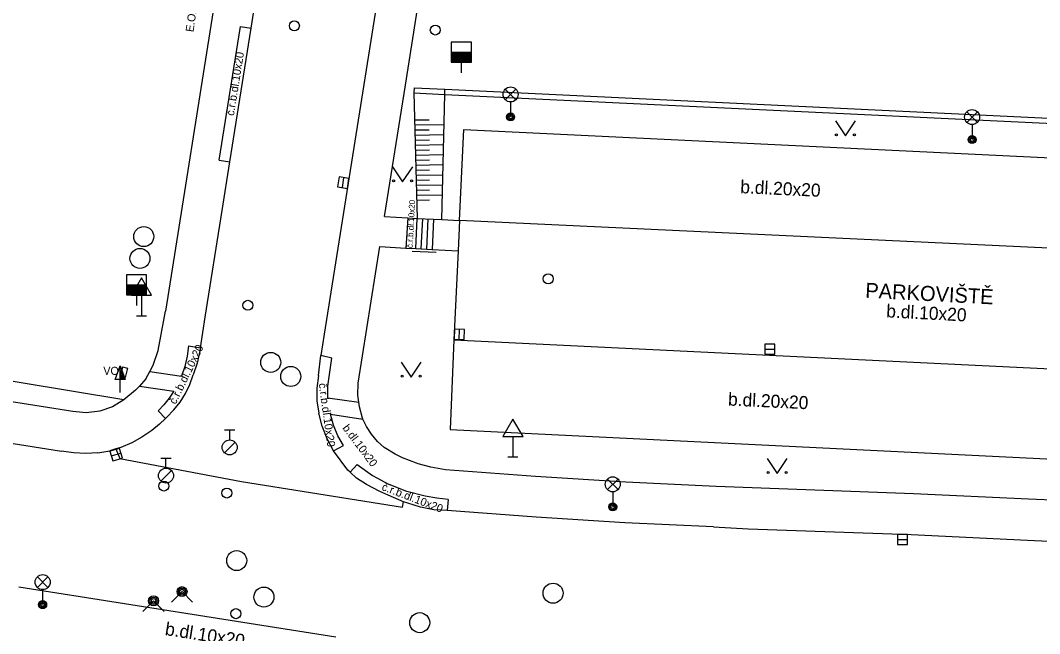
# Model space of a CAD drawing. Extents: x -598233 to -596890, y -1157848 to -1156431.
# Drawn here: x -597921 to -597870, y -1156811.2 to -1156780.6 of the extents above; entities that cross this region are included whole.
import ezdxf

# ---------------------------------------------------------------- set-up
doc = ezdxf.new("R2010")
doc.units = 0
for name, color, linetype in [('Level 10', 7, 'Continuous'), ('Level 11', 7, 'Continuous'), ('Level 14', 7, 'Continuous'), ('Level 15', 7, 'Continuous'), ('Level 24', 7, 'Continuous'), ('Level 25', 7, 'Continuous'), ('Level 27', 7, 'Continuous'), ('Level 28', 7, 'Continuous'), ('Level 31', 7, 'Continuous'), ('Level 33', 7, 'Continuous'), ('Level 34', 7, 'Continuous'), ('Level 36', 7, 'Continuous'), ('Level 40', 7, 'Continuous'), ('Level 41', 7, 'Continuous'), ('Level 7', 7, 'Continuous'), ('Level 9', 7, 'Continuous')]:
    doc.layers.add(name, color=color, linetype=linetype)

msp = doc.modelspace()

# ---------------------------------------------------------------- linework, layer by layer
at = {"layer": 'Level 10'}
for points in [[(-597899.67, -1156757.75), (-597901.06, -1156766.53), (-597902.15, -1156773.4), (-597905.78, -1156796.25)], [(-597910.87, -1156790.07), (-597910.49, -1156787.65), (-597909.43, -1156780.97), (-597909.02, -1156778.41)], [(-597899.02, -1156790.58), (-597898.8, -1156786.04), (-597868.44, -1156787.5)], [(-597911.72, -1156795.4), (-597910.87, -1156790.07)], [(-597899.02, -1156790.58), (-597899.09, -1156792.09)], [(-597899.09, -1156792.09), (-597899.31, -1156796.54), (-597899.49, -1156801)], [(-597911.96, -1156796.94), (-597911.72, -1156795.4)], [(-597905.78, -1156796.25), (-597905.94, -1156797.32)], [(-597911.96, -1156796.94), (-597912.12, -1156797.69), (-597912.32, -1156798.28)], [(-597906.07, -1156798.31), (-597905.94, -1156797.32)], [(-597913.29, -1156800.03), (-597912.98, -1156799.64), (-597912.71, -1156799.21), (-597912.49, -1156798.76), (-597912.32, -1156798.28)], [(-597906.07, -1156798.31), (-597906.14, -1156798.94), (-597906.14, -1156799.57), (-597906.05, -1156800.2)], [(-597913.29, -1156800.03), (-597913.64, -1156800.4), (-597913.7, -1156800.46), (-597914, -1156800.74), (-597914.39, -1156801.06)], [(-597929.82, -1156800.36), (-597918.9, -1156802.09)], [(-597905.31, -1156802.08), (-597905.63, -1156801.48), (-597905.88, -1156800.85), (-597906.05, -1156800.2)], [(-597914.39, -1156801.06), (-597914.88, -1156801.39), (-597915.39, -1156801.67), (-597915.93, -1156801.9), (-597916.18, -1156801.98), (-597916.49, -1156802.08)], [(-597899.49, -1156801), (-597869.03, -1156802.5)], [(-597917.09, -1156802.17), (-597917.69, -1156802.2), (-597918.3, -1156802.17), (-597918.9, -1156802.09)], [(-597917.09, -1156802.17), (-597916.49, -1156802.08)], [(-597903.67, -1156803.76), (-597904.16, -1156803.43), (-597904.49, -1156803.14), (-597904.6, -1156803.03), (-597905.31, -1156802.08)], [(-597901.61, -1156804.69), (-597901.81, -1156804.62), (-597902.31, -1156804.41), (-597903, -1156804.1), (-597903.67, -1156803.76)], [(-597899.63, -1156805.05), (-597900.3, -1156805.01), (-597900.97, -1156804.89), (-597901.61, -1156804.69)], [(-597886.33, -1156805.86), (-597890.77, -1156805.66), (-597895.2, -1156805.39), (-597899.63, -1156805.05)], [(-597886.33, -1156805.86), (-597884.61, -1156805.96)], [(-597884.61, -1156805.96), (-597876.46, -1156806.25)], [(-597876.46, -1156806.25), (-597870.66, -1156806.53)], [(-597870.66, -1156806.53), (-597861.1, -1156806.98)], [(-597921.03, -1156808.86), (-597905.19, -1156811.35)]]:
    msp.add_lwpolyline(points, dxfattribs=at)
at = {"layer": 'Level 11'}
for points in [[(-597902.77, -1156790.38), (-597901.72, -1156783.83), (-597899.35, -1156768.76)], [(-597911.15, -1156779.05), (-597913.7, -1156795.11)], [(-597911.02, -1156787.56), (-597909.96, -1156780.89)], [(-597909.96, -1156780.89), (-597909.43, -1156780.97)], [(-597901.3, -1156784.21), (-597899.76, -1156784.29), (-597868.32, -1156785.78)], [(-597911.02, -1156787.56), (-597910.49, -1156787.65)], [(-597902.77, -1156790.38), (-597901.61, -1156790.44), (-597901.13, -1156790.47), (-597900.32, -1156790.51), (-597899.91, -1156790.53), (-597899.02, -1156790.58)], [(-597901.61, -1156790.44), (-597901.7, -1156791.95)], [(-597901.2, -1156791.98), (-597901.13, -1156790.47)], [(-597900.93, -1156791.99), (-597900.86, -1156790.48)], [(-597900.65, -1156792.01), (-597900.58, -1156790.5)], [(-597900.32, -1156790.51), (-597900.38, -1156792.02)], [(-597868.52, -1156792.01), (-597899.02, -1156790.58)], [(-597904.08, -1156798.7), (-597903, -1156791.88)], [(-597903, -1156791.88), (-597901.7, -1156791.95), (-597901.2, -1156791.98), (-597900.38, -1156792.02), (-597899.09, -1156792.09)], [(-597914.07, -1156797.06), (-597913.7, -1156795.11)], [(-597899.31, -1156796.54), (-597868.8, -1156798.01)], [(-597914.45, -1156798.04), (-597914.32, -1156797.8), (-597914.07, -1156797.06)], [(-597912.56, -1156796.84), (-597912.62, -1156797.35), (-597912.74, -1156797.86), (-597912.91, -1156798.34)], [(-597912.56, -1156796.84), (-597911.96, -1156796.94)], [(-597905.39, -1156797.44), (-597905.94, -1156797.32)], [(-597905.59, -1156798.85), (-597905.39, -1156797.44)], [(-597914.68, -1156798.48), (-597914.49, -1156798.11), (-597914.45, -1156798.04)], [(-597918.34, -1156800.11), (-597929.54, -1156798.34)], [(-597914.68, -1156798.48), (-597915.01, -1156798.84), (-597915.21, -1156799.05), (-597915.78, -1156799.52)], [(-597914.49, -1156798.11), (-597912.91, -1156798.34)], [(-597915.01, -1156798.84), (-597913.29, -1156799.1)], [(-597913.29, -1156799.1), (-597913.52, -1156799.45), (-597913.78, -1156799.77), (-597914.07, -1156800.08)], [(-597905.6, -1156799.04), (-597905.59, -1156798.85)], [(-597905.6, -1156799.23), (-597905.6, -1156799.04)], [(-597903.87, -1156800.44), (-597904.02, -1156799.87), (-597904.05, -1156799.65), (-597904.1, -1156799.29), (-597904.08, -1156798.7)], [(-597915.78, -1156799.52), (-597916.35, -1156799.88), (-597916.99, -1156800.1), (-597917.67, -1156800.18)], [(-597905.59, -1156799.43), (-597905.6, -1156799.23)], [(-597905.59, -1156799.43), (-597904.05, -1156799.65)], [(-597917.67, -1156800.18), (-597918.34, -1156800.11)], [(-597914.07, -1156800.08), (-597913.7, -1156800.46)], [(-597904.82, -1156801.81), (-597905.09, -1156801.32), (-597905.31, -1156800.79), (-597905.47, -1156800.25)], [(-597905.47, -1156800.25), (-597903.85, -1156800.49)], [(-597901.86, -1156802.42), (-597902.24, -1156802.24), (-597902.78, -1156801.91), (-597903.12, -1156801.6), (-597903.42, -1156801.24), (-597903.67, -1156800.86), (-597903.85, -1156800.49), (-597903.87, -1156800.44)], [(-597916.18, -1156801.98), (-597915.98, -1156802.46)], [(-597905.31, -1156802.08), (-597904.82, -1156801.81)], [(-597915.98, -1156802.46), (-597909.91, -1156803.6)], [(-597899.72, -1156803.02), (-597900.45, -1156802.89), (-597901.08, -1156802.72), (-597901.17, -1156802.69), (-597901.86, -1156802.42)], [(-597904.49, -1156803.14), (-597904.14, -1156802.75)], [(-597904.14, -1156802.75), (-597903.37, -1156803.3)], [(-597886.21, -1156803.85), (-597890.72, -1156803.64), (-597895.22, -1156803.36), (-597899.72, -1156803.02)], [(-597909.91, -1156803.6), (-597901.87, -1156804.88)], [(-597903.37, -1156803.3), (-597902.54, -1156803.76)], [(-597900.74, -1156804.34), (-597901.66, -1156804.1), (-597902.54, -1156803.76)], [(-597876.35, -1156804.22), (-597886.21, -1156803.85)], [(-597901.87, -1156804.88), (-597901.81, -1156804.62)], [(-597899.59, -1156804.5), (-597900.16, -1156804.44), (-597900.74, -1156804.34)], [(-597899.59, -1156804.5), (-597899.63, -1156805.05)], [(-597870.61, -1156804.49), (-597876.35, -1156804.22)], [(-597869.02, -1156804.56), (-597870.61, -1156804.49)]]:
    msp.add_lwpolyline(points, dxfattribs=at)
at = {"layer": 'Level 14'}
for points in [[(-597901.3, -1156784.21), (-597901.13, -1156790.47)], [(-597899.91, -1156790.53), (-597899.76, -1156784.29)]]:
    msp.add_lwpolyline(points, dxfattribs=at)
at = {"layer": 'Level 15'}
for points in [[(-597901.26, -1156785.56), (-597900.53, -1156785.55)], [(-597901.26, -1156785.81), (-597899.8, -1156785.79)], [(-597901.25, -1156786.06), (-597900.53, -1156786.05)], [(-597901.24, -1156786.31), (-597899.81, -1156786.29)], [(-597901.24, -1156786.56), (-597900.52, -1156786.55)], [(-597901.23, -1156786.81), (-597899.82, -1156786.79)], [(-597901.22, -1156787.06), (-597900.52, -1156787.05)], [(-597901.22, -1156787.31), (-597899.83, -1156787.29)], [(-597901.21, -1156787.56), (-597900.52, -1156787.55)], [(-597901.2, -1156787.81), (-597899.84, -1156787.79)], [(-597901.2, -1156788.06), (-597900.52, -1156788.05)], [(-597901.19, -1156788.31), (-597899.86, -1156788.29)], [(-597901.18, -1156788.56), (-597900.52, -1156788.55)], [(-597901.17, -1156788.81), (-597899.87, -1156788.79)], [(-597901.17, -1156789.06), (-597900.52, -1156789.05)], [(-597901.16, -1156789.31), (-597899.88, -1156789.29)], [(-597901.15, -1156789.56), (-597900.52, -1156789.55)]]:
    msp.add_lwpolyline(points, dxfattribs=at)
at = {"layer": 'Level 24'}
for points in [[(-597915.85, -1156797.88), (-597915.96, -1156798.36)], [(-597915.85, -1156797.88), (-597915.61, -1156797.94)], [(-597915.61, -1156797.94), (-597915.72, -1156798.42)], [(-597915.96, -1156798.36), (-597915.72, -1156798.42)]]:
    msp.add_lwpolyline(points, dxfattribs=at)
at = {"layer": 'Level 25'}
for p, q in [((-597916.222, -1156798.508), (-597915.97, -1156797.834)), ((-597915.97, -1156798.508), (-597916.222, -1156798.508)), ((-597915.97, -1156799.16), (-597915.97, -1156798.51))]:
    msp.add_line(p, q, dxfattribs=at)
for points in [[(-597915.72, -1156798.51), (-597915.97, -1156798.51), (-597915.97, -1156797.834), (-597915.97, -1156797.834)], [(-597915.777, -1156798.47), (-597915.93, -1156798.47), (-597915.93, -1156798.057)], [(-597915.835, -1156798.43), (-597915.89, -1156798.43), (-597915.89, -1156798.281)]]:
    msp.add_lwpolyline(points, close=True, dxfattribs=at)
at = {"layer": 'Level 27'}
for p, q in [((-597904.8686, -1156788.937), (-597904.7914, -1156788.443)), ((-597899.0379, -1156796.5099), (-597899.0221, -1156796.0101)), ((-597883.78, -1156797), (-597883.28, -1156797)), ((-597916.4102, -1156802.3293), (-597915.9298, -1156802.1907)), ((-597877.14, -1156806.5), (-597876.64, -1156806.5))]:
    msp.add_line(p, q, dxfattribs=at)
for points in [[(-597904.6216, -1156788.9756), (-597904.5444, -1156788.4816), (-597905.0384, -1156788.4044), (-597905.1156, -1156788.8984)], [(-597898.7881, -1156796.5178), (-597898.7722, -1156796.0181), (-597899.2719, -1156796.0022), (-597899.2878, -1156796.5019)], [(-597883.78, -1156797.25), (-597883.28, -1156797.25), (-597883.28, -1156796.75), (-597883.78, -1156796.75)], [(-597916.3409, -1156802.5695), (-597915.8605, -1156802.4309), (-597915.9991, -1156801.9505), (-597916.4795, -1156802.0891)], [(-597877.14, -1156806.75), (-597876.64, -1156806.75), (-597876.64, -1156806.25), (-597877.14, -1156806.25)]]:
    msp.add_lwpolyline(points, close=True, dxfattribs=at)
for centre in [(-597914.79, -1156791.38), (-597914.98, -1156792.47), (-597908.45, -1156797.66), (-597907.45, -1156798.36), (-597910.15, -1156807.55), (-597894.35, -1156809.18), (-597908.79, -1156809.37), (-597901.01, -1156810.65)]:
    msp.add_circle(centre, 0.5, dxfattribs=at)
at = {"layer": 'Level 28'}
for p, q in [((-597899.43, -1156782.18), (-597898.43, -1156782.18)), ((-597899.43, -1156782.23), (-597898.43, -1156782.23)), ((-597899.43, -1156782.28), (-597898.43, -1156782.28)), ((-597899.43, -1156782.33), (-597898.43, -1156782.33)), ((-597899.43, -1156782.38), (-597898.43, -1156782.38)), ((-597899.43, -1156782.43), (-597898.43, -1156782.43)), ((-597899.43, -1156782.48), (-597898.43, -1156782.48)), ((-597899.43, -1156782.53), (-597898.43, -1156782.53)), ((-597899.43, -1156782.58), (-597898.43, -1156782.58)), ((-597899.43, -1156782.63), (-597898.43, -1156782.63)), ((-597898.93, -1156782.68), (-597898.93, -1156783.21)), ((-597915.65, -1156793.79), (-597914.65, -1156793.79)), ((-597915.65, -1156793.84), (-597914.65, -1156793.84)), ((-597915.65, -1156793.89), (-597914.65, -1156793.89)), ((-597915.65, -1156793.94), (-597914.65, -1156793.94)), ((-597915.65, -1156793.99), (-597914.65, -1156793.99)), ((-597915.65, -1156794.04), (-597914.65, -1156794.04)), ((-597915.65, -1156794.09), (-597914.65, -1156794.09)), ((-597915.65, -1156794.14), (-597914.65, -1156794.14)), ((-597915.65, -1156794.19), (-597914.65, -1156794.19)), ((-597915.65, -1156794.24), (-597914.65, -1156794.24)), ((-597915.15, -1156794.29), (-597915.15, -1156794.82)), ((-597910.75, -1156801.025), (-597910.25, -1156801.025)), ((-597910.5, -1156801.525), (-597910.5, -1156801.025)), ((-597910.758, -1156802.172), (-597910.228, -1156801.642)), ((-597913.93, -1156802.435), (-597913.43, -1156802.435)), ((-597913.68, -1156802.935), (-597913.68, -1156802.435)), ((-597913.938, -1156803.582), (-597913.408, -1156803.052))]:
    msp.add_line(p, q, dxfattribs=at)
for points in [[(-597899.43, -1156782.68), (-597898.43, -1156782.68), (-597898.43, -1156781.68), (-597899.43, -1156781.68)], [(-597915.65, -1156794.29), (-597914.65, -1156794.29), (-597914.65, -1156793.29), (-597915.65, -1156793.29)]]:
    msp.add_lwpolyline(points, close=True, dxfattribs=at)
for centre, radius in [((-597907.27, -1156780.86), 0.25), ((-597900.23, -1156781.07), 0.25), ((-597894.59, -1156793.49), 0.25), ((-597909.59, -1156794.81), 0.25), ((-597910.5, -1156801.9), 0.375), ((-597913.68, -1156803.31), 0.375), ((-597913.79, -1156803.83), 0.25), ((-597910.64, -1156804.18), 0.25)]:
    msp.add_circle(centre, radius, dxfattribs=at)
at = {"layer": 'Level 31'}
for points in [[(-597913.41, -1156809.63), (-597912.88, -1156809.1), (-597912.35, -1156809.63)], [(-597914.83, -1156810.09), (-597914.3, -1156809.56), (-597913.77, -1156810.09)]]:
    msp.add_lwpolyline(points, dxfattribs=at)
for centre, radius in [((-597912.88, -1156809.1), 0.25), ((-597912.88, -1156809.1), 0.18), ((-597912.88, -1156809.1), 0.11), ((-597914.3, -1156809.56), 0.25), ((-597914.3, -1156809.56), 0.18), ((-597914.3, -1156809.56), 0.11), ((-597910.19, -1156810.2), 0.25)]:
    msp.add_circle(centre, radius, dxfattribs=at)
at = {"layer": 'Level 33'}
for p, q in [((-597896.735, -1156784.55), (-597896.205, -1156784.02)), ((-597896.735, -1156784.02), (-597896.205, -1156784.55)), ((-597896.47, -1156784.66), (-597896.47, -1156785.41)), ((-597873.685, -1156785.68), (-597873.155, -1156785.15)), ((-597873.685, -1156785.15), (-597873.155, -1156785.68)), ((-597873.42, -1156785.79), (-597873.42, -1156786.54)), ((-597891.635, -1156804.01), (-597891.105, -1156803.48)), ((-597891.635, -1156803.48), (-597891.105, -1156804.01)), ((-597891.37, -1156804.12), (-597891.37, -1156804.87)), ((-597920.105, -1156808.89), (-597919.575, -1156808.36)), ((-597920.105, -1156808.36), (-597919.575, -1156808.89)), ((-597919.84, -1156809), (-597919.84, -1156809.75))]:
    msp.add_line(p, q, dxfattribs=at)
for centre, radius in [((-597896.47, -1156784.285), 0.375), ((-597896.47, -1156785.41), 0.2), ((-597896.47, -1156785.41), 0.1445), ((-597896.47, -1156785.41), 0.0876), ((-597873.42, -1156785.415), 0.375), ((-597873.42, -1156786.54), 0.2), ((-597873.42, -1156786.54), 0.1445), ((-597873.42, -1156786.54), 0.0876), ((-597891.37, -1156803.745), 0.375), ((-597891.37, -1156804.87), 0.2), ((-597891.37, -1156804.87), 0.1445), ((-597891.37, -1156804.87), 0.0876), ((-597919.84, -1156808.625), 0.375), ((-597919.84, -1156809.75), 0.2), ((-597919.84, -1156809.75), 0.1445), ((-597919.84, -1156809.75), 0.0876)]:
    msp.add_circle(centre, radius, dxfattribs=at)
at = {"layer": 'Level 34'}
for p, q in [((-597914.91, -1156794.312), (-597914.91, -1156795.33)), ((-597915.16, -1156795.33), (-597914.66, -1156795.33)), ((-597896.35, -1156801.362), (-597896.35, -1156802.38)), ((-597896.6, -1156802.38), (-597896.1, -1156802.38))]:
    msp.add_line(p, q, dxfattribs=at)
for points in [[(-597915.41, -1156794.312), (-597914.41, -1156794.312), (-597914.91, -1156793.446)], [(-597896.85, -1156801.362), (-597895.85, -1156801.362), (-597896.35, -1156800.496)]]:
    msp.add_lwpolyline(points, close=True, dxfattribs=at)
at = {"layer": 'Level 36'}
for points in [[(-597880.25, -1156785.6), (-597879.75, -1156786.35), (-597879.25, -1156785.6)], [(-597902.36, -1156787.9), (-597901.86, -1156788.65), (-597901.36, -1156787.9)], [(-597901.94, -1156797.65), (-597901.44, -1156798.4), (-597900.94, -1156797.65)], [(-597883.66, -1156802.45), (-597883.16, -1156803.2), (-597882.66, -1156802.45)]]:
    msp.add_lwpolyline(points, dxfattribs=at)
for centre in [(-597880.2002, -1156786.2998), (-597879.3008, -1156786.2998), (-597902.3102, -1156788.5998), (-597901.4108, -1156788.5998), (-597901.8902, -1156798.3498), (-597900.9908, -1156798.3498), (-597883.6102, -1156803.1498), (-597882.7108, -1156803.1498)]:
    msp.add_circle(centre, 0.05, dxfattribs=at)
at = {"layer": 'Level 7'}
for points in [[(-597915.78, -1156799.52), (-597941.44, -1156795.28), (-597940.65, -1156788.09), (-597923.79, -1156770.56), (-597922.06, -1156768.85)], [(-597901.29, -1156783.96), (-597901.3, -1156784.21)], [(-597901.29, -1156783.96), (-597899.75, -1156784.03), (-597868.55, -1156785.52)], [(-597899.76, -1156784.29), (-597899.75, -1156784.03)]]:
    msp.add_lwpolyline(points, dxfattribs=at)
at = {"layer": 'Level 9'}
msp.add_lwpolyline([(-597901.39, -1156792.11), (-597900.18, -1156792.15)], dxfattribs=at)

# ---------------------------------------------------------------- texts
at = {"layer": 'Level 40'}
for s, height, rotation, p in [('č.r.b.dl.10x20', 0.4, 80.86814, (-597910.29, -1156785.37)), ('b.dl.20x20', 0.65, 357.31564, (-597885.01, -1156789.21)), ('č.r.b.dl.10x20', 0.3, 87, (-597901.36, -1156791.96)), ('b.dl.10x20', 0.65, 357, (-597877.72, -1156795.41)), ('č.r.b.dl.10x20', 0.4, 64, (-597913.2, -1156799.78)), ('č.r.b.dl.10x20', 0.4, 278, (-597906.06, -1156798.72)), ('b.dl.20x20', 0.65, 357.31564, (-597885.62, -1156799.81)), ('b.dl.10x20', 0.4, 307, (-597904.89, -1156800.94)), ('č.r.b.dl.10x20', 0.4, 339, (-597902.94, -1156804.02)), ('b.dl.10x20', 0.65, 351.03658, (-597913.76, -1156811.26))]:
    msp.add_text(s, height=height, rotation=rotation, dxfattribs=at).set_placement(p)
at = {"layer": 'Level 41'}
for s, height, rotation, p in [('E.ON+RWE', 0.4, 81.90104, (-597912.31, -1156781.19)), ('PARKOVIŠTĚ', 0.75, 357, (-597878.77, -1156794.43))]:
    msp.add_text(s, height=height, rotation=rotation, dxfattribs=at).set_placement(p)
msp.add_text('VO', height=0.4, dxfattribs=at).set_placement((-597916.81, -1156798.28))

doc.saveas('drawing.dxf')
